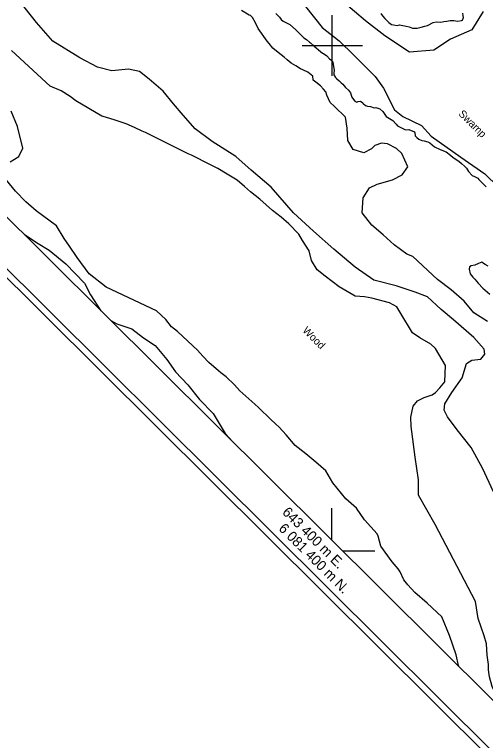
# Model space of a CAD drawing. Extents: x 642515 to 647219, y 6080136 to 6084356.
# Drawn here: x 643274.3 to 643460.8, y 6081324.9 to 6081612.4 of the extents above; entities that cross this region are included whole.
import ezdxf

# ---------------------------------------------------------------- set-up
doc = ezdxf.new("R2010")
doc.units = 0
for name, color, linetype in [('Level 1', 7, 'Continuous'), ('Level 2', 7, 'Continuous'), ('Level 44', 7, 'Continuous'), ('Level 60', 7, 'Continuous'), ('Level 61', 7, 'Continuous'), ('Level 7', 7, 'Continuous')]:
    doc.layers.add(name, color=color, linetype=linetype)

msp = doc.modelspace()

# ---------------------------------------------------------------- linework, layer by layer
at = {"layer": 'Level 1'}
for points in [[(643456.86, 6081379.91), (643440.88, 6081410.4), (643434.33, 6081422.13), (643434.24, 6081428.21), (643433.01, 6081437.09), (643431.69, 6081447.25), (643431.39, 6081449.31), (643431.3, 6081452.99), (643432.13, 6081457.36), (643433.91, 6081459.4), (643436.54, 6081460.69), (643439.67, 6081461.86), (643441.05, 6081462.75), (643442.68, 6081464.62), (643444.76, 6081467), (643444.97, 6081473.42), (643441, 6081480.19), (643439.13, 6081481.83), (643434.79, 6081484.43), (643431.94, 6081486.32), (643427.27, 6081494.01), (643425.65, 6081496.62), (643422.82, 6081498.2), (643415.81, 6081500.13), (643412.9, 6081500.58), (643409.21, 6081500.82), (643402.87, 6081504.56), (643397.31, 6081508.83), (643394.1, 6081511.34), (643391.93, 6081515.04), (643391.04, 6081518.82), (643388.36, 6081522.96), (643386.91, 6081525.43), (643382.96, 6081529.49), (643379.9, 6081532.16), (643376.52, 6081534.82), (643371.42, 6081539.28), (643367.7, 6081542.24), (643365.32, 6081544.32), (643362.43, 6081546.85), (643358.44, 6081549.15), (643354.76, 6081551.46), (643349.79, 6081554.01), (643346.48, 6081555.71), (643344.33, 6081556.69), (643343.01, 6081557.25), (643326.11, 6081565.73), (643324.8, 6081566.28), (643321.82, 6081567.68), (643318.53, 6081569.07), (643314.11, 6081570.53), (643310.35, 6081571.73), (643310.35, 6081571.73), (643310.35, 6081571.73), (643308.89, 6081572.12), (643298.6, 6081578.21), (643296.26, 6081579.99), (643292.77, 6081582.18), (643288.34, 6081583.99), (643273.09, 6081598.12)], [(643475.03, 6081329.63), (643471.91, 6081334.63), (643468.84, 6081337.31), (643465.87, 6081341.11), (643463.44, 6081346.24), (643462.38, 6081350.17), (643462.03, 6081352.87), (643462.05, 6081354.95), (643461.48, 6081358.76), (643461.18, 6081363.22), (643460.33, 6081366.37), (643457.94, 6081373.26), (643456.86, 6081379.91)]]:
    msp.add_lwpolyline(points, dxfattribs=at)
at = {"layer": 'Level 2'}
for points in [[(643464.04, 6081423.43), (643459.57, 6081432.75), (643455.17, 6081440.96), (643449.57, 6081447.96), (643445.78, 6081453.08), (643444.48, 6081455.72), (643444.71, 6081458.22), (643447.46, 6081462.73), (643451.63, 6081468.54), (643453.26, 6081474.18), (643455.41, 6081475.6), (643458.91, 6081475.99), (643460.55, 6081477.86), (643460.33, 6081479.85), (643456.25, 6081484.47), (643448.09, 6081491.47), (643443.32, 6081495.64), (643437.86, 6081500.57), (643432.93, 6081502.48), (643425.38, 6081505.03), (643416.58, 6081507.17), (643409.19, 6081512.3), (643400.77, 6081519.51), (643392.75, 6081526.68), (643384.74, 6081533.84), (643375.89, 6081543.99), (643368.05, 6081550.84), (643361.92, 6081556.21), (643352.55, 6081562.16), (643345.89, 6081567.09), (643341.04, 6081572.54), (643337.29, 6081577.01), (643333.11, 6081582.03), (643327.66, 6081586.79), (643323.77, 6081589.9), (643319.38, 6081590.73), (643312.85, 6081590.14), (643307.15, 6081591.53), (643300.17, 6081595.23), (643289.47, 6081601.9), (643283.04, 6081609.32), (643276.04, 6081618.15)], [(643430.01, 6081552.11), (643427.73, 6081557.41), (643425.51, 6081559.35), (643422.02, 6081561.21), (643419.59, 6081561.53), (643416.93, 6081560.55), (643415.73, 6081559.19), (643412.62, 6081557.7), (643408.36, 6081559.02), (643406.36, 6081562.58), (643406.03, 6081567.38), (643405.41, 6081571.83), (643401.05, 6081575.95), (643399.25, 6081577.52), (643397.93, 6081580.48), (643397.53, 6081581.74), (643396.65, 6081582.8), (643395.44, 6081584.17), (643393.57, 6081585.65), (643392.56, 6081586.39), (643392.45, 6081587.98), (643390.5, 6081589.54), (643388.44, 6081590.45), (643387.6, 6081590.87), (643385.76, 6081592.03), (643383.84, 6081593.11), (643382.31, 6081594.45), (643381.03, 6081595.57), (643378.66, 6081597.34), (643376.62, 6081599.13), (643375.14, 6081600.88), (643374.35, 6081601.87), (643370.8, 6081606.93), (643369.69, 6081609.11), (643368.58, 6081611.28), (643367.73, 6081612.02), (643367.24, 6081612.15), (643364.22, 6081614.04)], [(643377.84, 6081612.78), (643379.18, 6081611.31), (643379.88, 6081610.47), (643380.74, 6081609.72), (643383.35, 6081608.49), (643385.54, 6081606.51), (643387.13, 6081604.96), (643388.82, 6081603.19), (643389.95, 6081602.5), (643391.06, 6081601.53), (643391.49, 6081601.16), (643392.98, 6081599.85), (643395.49, 6081597.81), (643396.26, 6081597.14), (643396.68, 6081596.92), (643397.94, 6081596.12), (643399.07, 6081594.91), (643399.5, 6081594.46), (643400.32, 6081593.59), (643400.46, 6081592.8), (643400.83, 6081590.21), (643400.69, 6081589.28), (643400.79, 6081588.52), (643401.42, 6081587.52), (643401.85, 6081587.06), (643402.83, 6081586.2), (643403.69, 6081585.38), (643404.25, 6081584.81), (643405.38, 6081583.52), (643406.54, 6081582.43), (643407.41, 6081581.45), (643407.64, 6081580.5), (643407.93, 6081579.71), (643408.48, 6081578.78), (643409.09, 6081578.1), (643409.84, 6081577.75), (643410.43, 6081577.91), (643411.26, 6081578.09), (643412.19, 6081577.42), (643412.4, 6081577.24), (643413.3, 6081576.45), (643414.05, 6081576.1), (643415.26, 6081575.94), (643416.66, 6081575.47), (643417.38, 6081575.6)], [(643419.34, 6081612.8), (643420.09, 6081611.84), (643420.96, 6081610.85), (643421.22, 6081610.55), (643421.83, 6081609.86), (643422.55, 6081609.23), (643423.57, 6081608.49), (643424.38, 6081608.3), (643425.88, 6081608.12), (643426.71, 6081608.3), (643429.39, 6081607.75), (643430.65, 6081607.48), (643431.89, 6081607), (643433.69, 6081607), (643434.29, 6081607.08), (643435.31, 6081607.39), (643436.8, 6081607.81), (643437.83, 6081608.12), (643440.12, 6081609.2), (643441.34, 6081609.48), (643443.11, 6081609.44), (643444.38, 6081609.6), (643445.45, 6081609.8), (643446.88, 6081610.05), (643448.24, 6081610.06), (643449.9, 6081609.81), (643451.33, 6081609.99), (643451.76, 6081610.22), (643452.08, 6081611.29), (643451.96, 6081611.92), (643451.81, 6081612.96)], [(643272.56, 6081554.09), (643275.93, 6081556.23), (643277.63, 6081559.54), (643275.46, 6081568.02), (643272.97, 6081574.08)], [(643417.38, 6081575.6), (643418.94, 6081575.06), (643420.18, 6081573.98), (643421.21, 6081572.4), (643421.52, 6081571.98), (643422.78, 6081571.18), (643424.07, 6081570.5), (643425.42, 6081569.03), (643425.95, 6081568.34), (643429.19, 6081566.79), (643430.43, 6081566.83), (643432.66, 6081566.01), (643432.81, 6081565.58), (643433.01, 6081564.43), (643433.58, 6081563.7), (643434.35, 6081563.03), (643435.63, 6081562.59), (643436.52, 6081562.41), (643437.92, 6081561.94), (643438.71, 6081561.55), (643440.62, 6081560.03), (643442.87, 6081558.98), (643445.22, 6081558.05), (643446.92, 6081556.72), (643447.99, 6081555.78), (643450.29, 6081554.37), (643451.32, 6081553.47), (643452.56, 6081552.31), (643453.3, 6081551.52), (643454.11, 6081550.2), (643455.54, 6081548.73), (643456.46, 6081548.23), (643457.75, 6081547.55), (643458.19, 6081547.02), (643461.03, 6081544.24)], [(643461.58, 6081490.79), (643456.21, 6081494.29), (643452.37, 6081498.85), (643447.26, 6081503.33), (643441.84, 6081507.47), (643432.08, 6081516.61), (643429.6, 6081517.57), (643424.7, 6081521.26), (643420.27, 6081525.14), (643415.83, 6081529.02), (643411.97, 6081533.9), (643412.37, 6081539.87), (643414.84, 6081543.72), (643417.96, 6081545.21), (643423.94, 6081546.89), (643427.82, 6081548.91), (643430.01, 6081552.11)], [(643330.48, 6081495.01), (643310.59, 6081504.39), (643303.84, 6081509.69), (643299.09, 6081516.24), (643296.07, 6081520.67), (643293.95, 6081523.73), (643290.89, 6081528.79), (643282.82, 6081534.65), (643278.75, 6081538.21), (643274.63, 6081542.41), (643269.91, 6081548.32)], [(643278.17, 6081525.28), (643283.63, 6081521.8), (643288.04, 6081519.14), (643294.63, 6081513.67), (643302, 6081506.03), (643304.38, 6081501.4), (643308.53, 6081495.11)], [(643458.11, 6081513.81), (643456.63, 6081513.15), (643455.2, 6081512.9), (643454.51, 6081512.45), (643454.33, 6081511.55), (643454.69, 6081509.73), (643455.75, 6081508.35), (643456.61, 6081507.6), (643457.92, 6081506), (643459.74, 6081504.11), (643462.56, 6081501.65)], [(643461.84, 6081512.74), (643460.67, 6081513.46), (643460.08, 6081513.83), (643459.4, 6081514.34), (643458.11, 6081513.81)], [(643450.28, 6081354.22), (643450.11, 6081354.68), (643449.19, 6081358.78), (643446.6, 6081366.44), (643443.53, 6081373.91), (643437.73, 6081379.28), (643432.81, 6081383.58), (643430.04, 6081386.59), (643428.47, 6081388.57), (643426.98, 6081391.67), (643426.26, 6081392.9), (643423.84, 6081395.61), (643419.42, 6081401.87), (643418.35, 6081405.79), (643417.97, 6081406.73), (643412.96, 6081412.31), (643409.77, 6081416.89), (643405.52, 6081420.6), (643400.3, 6081426.97), (643397.57, 6081431.74), (643393.67, 6081435.15), (643389.61, 6081438.4), (643385.39, 6081441.79), (643381.9, 6081446.03), (643379.14, 6081449.04), (643377.61, 6081450.38), (643375.74, 6081452.01), (643370.95, 6081456.81), (643369.42, 6081458.14), (643365.85, 6081461.26), (643363.47, 6081463.34), (643361.39, 6081465.76), (643358.14, 6081468.9), (643355.95, 6081470.51), (643355.1, 6081471.25), (643351.28, 6081474.59), (643348.8, 6081477.06), (643346.72, 6081479.48), (643342.96, 6081483.06), (643338.86, 6081486.94), (643336.5, 6081488.7), (643334.23, 6081491.59), (643330.48, 6081495.01)], [(643312.4, 6081491.27), (643314.8, 6081489.88), (643320.68, 6081487.88), (643325.38, 6081484.36), (643329.97, 6081481.39), (643334.65, 6081475.8), (643338.01, 6081470.92), (643342.98, 6081465.82), (643347.59, 6081459.98), (643352.91, 6081454.43), (643357.67, 6081446.53), (643360.76, 6081443.2)]]:
    msp.add_lwpolyline(points, dxfattribs=at)
at = {"layer": 'Level 60'}
for p, q in [((643400, 6081404.2), (643400, 6081416.97)), ((643404.14, 6081400), (643416.99, 6081400))]:
    msp.add_line(p, q, dxfattribs=at)
for points in [[(643756.15, 6083509.1), (645893.11, 6081385.05), (644652.25, 6080135.58), (642514.75, 6082260.08)], [(642518.29, 6082260.09), (643756.16, 6083505.56), (645889.57, 6081385.04), (644651.74, 6080139.63)], [(643756.23, 6083485.06), (645517.55, 6081734.46), (644300.6, 6080509.08), (642538.79, 6082260.16)]]:
    msp.add_lwpolyline(points, close=True, dxfattribs=at)
at = {"layer": 'Level 61'}
for p, q in [((643400, 6081612.16), (643400, 6081588.16)), ((643412.16, 6081600), (643388.16, 6081600))]:
    msp.add_line(p, q, dxfattribs=at)
at = {"layer": 'Level 7'}
for points in [[(643459.88, 6081613.65), (643455.43, 6081606.32), (643446.98, 6081602.71), (643440.37, 6081598.25), (643430.76, 6081597.54), (643420.97, 6081603.93), (643413.33, 6081609.86), (643404.55, 6081617.31)], [(643389.57, 6081615.65), (643396.08, 6081607.32), (643402.91, 6081602.02), (643408.68, 6081596.29), (643417.17, 6081587.89), (643420.45, 6081583.28), (643424.77, 6081574.68), (643428.09, 6081572), (643435.44, 6081568.43), (643439.3, 6081564.3), (643451, 6081555.94), (643460.62, 6081549.26), (643465.79, 6081544.14)]]:
    msp.add_lwpolyline(points, dxfattribs=at)

# ---------------------------------------------------------------- texts
at = {"layer": 'Level 44'}
msp.add_text('Wood', height=3, rotation=315.1749, dxfattribs=at).set_placement((643388.12, 6081487.02))
at = {"layer": 'Level 61'}
for s, p in [('643 400 m E.', (643380.04, 6081415.01)), ('6 081 400 m N.', (643378.61, 6081408.54))]:
    msp.add_text(s, height=4, rotation=315.175, dxfattribs=at).set_placement(p)
at = {"layer": 'Level 7'}
msp.add_text('Swamp', height=3, rotation=315.1749, dxfattribs=at).set_placement((643449.91, 6081572.83))

doc.saveas('drawing.dxf')
